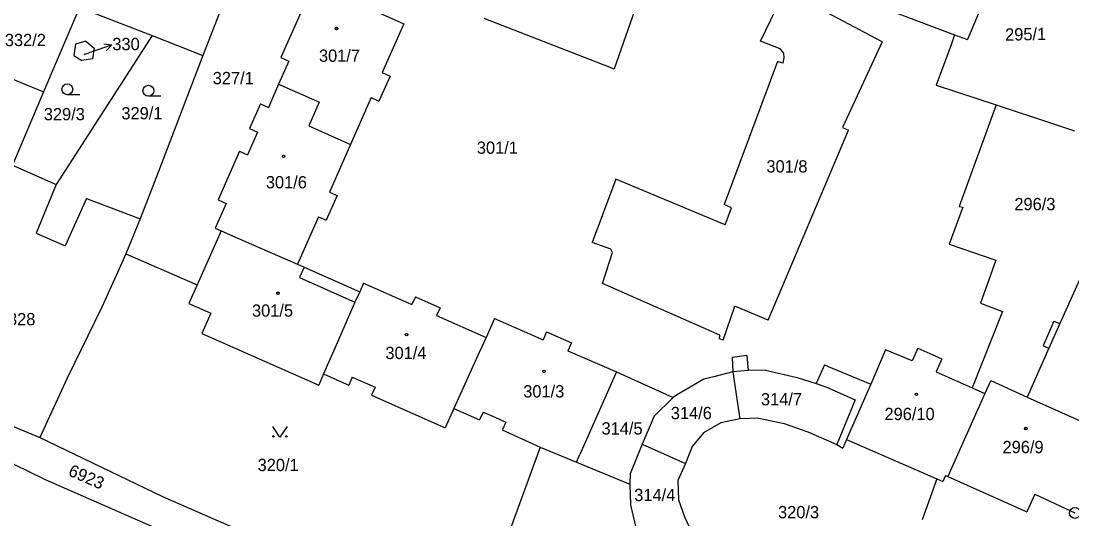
# Model space of a CAD drawing. Extents: x -593183 to -588034, y -1130415 to -1124994.
# Drawn here: x -591121.7 to -590976.1, y -1128633.8 to -1128564.8 of the extents above; entities that cross this region are included whole.
import ezdxf

# ---------------------------------------------------------------- set-up
doc = ezdxf.new("R2010")
doc.units = 0
for name, color, linetype in [('Vrstva 1', 7, 'Continuous'), ('Vrstva 16', 7, 'Continuous'), ('Vrstva 18', 7, 'Continuous'), ('Vrstva 19', 7, 'Continuous'), ('Vrstva 24', 7, 'Continuous'), ('Vrstva 25', 7, 'Continuous'), ('Vrstva 4', 7, 'Continuous')]:
    doc.layers.add(name, color=color, linetype=linetype)

msp = doc.modelspace()

# ---------------------------------------------------------------- linework, layer by layer
at = {"layer": 'Vrstva 1'}
for p, q in [((-591030.95, -1128546.64), (-591039.53, -1128571.43)), ((-591091.53, -1128556.59), (-591096.53, -1128569.58)), ((-591016.37, -1128557.65), (-590992.37, -1128566.71)), ((-591019.29, -1128567.59), (-591015.89, -1128560.52)), ((-591002.41, -1128567.71), (-591015.89, -1128560.52)), ((-591113.66, -1128562.93), (-591118.62, -1128574.6)), ((-591113.66, -1128562.93), (-591103.59, -1128566.84)), ((-591082.76, -1128563.14), (-591085.73, -1128569.86)), ((-591075.54, -1128562.15), (-591068.7, -1128565.2)), ((-590988.84, -1128563.22), (-590990.6, -1128567.38)), ((-591057.63, -1128564.43), (-591039.53, -1128571.43)), ((-591068.7, -1128565.2), (-591071.69, -1128571.95)), ((-591136.77, -1128567.23), (-591118.62, -1128574.6)), ((-591103.59, -1128566.84), (-591116.86, -1128587.47)), ((-591112.76, -1128567.59), (-591114.18, -1128568.01)), ((-591112.76, -1128567.59), (-591111.59, -1128568.56)), ((-591103.59, -1128566.84), (-591096.53, -1128569.58)), ((-591016.56, -1128568.68), (-591019.29, -1128567.59)), ((-591002.41, -1128567.71), (-591007.9, -1128579.54)), ((-590992.37, -1128566.71), (-590992.85, -1128568.09)), ((-590992.37, -1128566.71), (-590990.6, -1128567.38)), ((-591114.18, -1128568.01), (-591114.41, -1128569.59)), ((-591111.59, -1128568.56), (-591111.85, -1128570.05)), ((-591016.06, -1128569.25), (-591016.56, -1128568.68)), ((-591015.99, -1128569.9), (-591016.06, -1128569.25)), ((-590992.85, -1128568.09), (-590994.92, -1128573.7)), ((-591114.41, -1128569.59), (-591113.32, -1128570.29)), ((-591111.85, -1128570.05), (-591113.32, -1128570.29)), ((-591096.53, -1128569.58), (-591102.69, -1128585.64)), ((-591084.64, -1128570.35), (-591086.06, -1128573.56)), ((-591085.73, -1128569.86), (-591084.64, -1128570.35)), ((-591016.93, -1128570.43), (-591024.3, -1128590.23)), ((-591016.13, -1128570.66), (-591016.93, -1128570.43)), ((-591016.13, -1128570.66), (-591015.99, -1128569.9)), ((-591071.69, -1128571.95), (-591070.61, -1128572.43)), ((-591086.06, -1128573.56), (-591087.47, -1128576.77)), ((-591086.06, -1128573.56), (-591080.82, -1128575.87)), ((-591070.61, -1128572.43), (-591072.14, -1128575.89)), ((-590994.92, -1128573.7), (-590986.61, -1128576.42)), ((-591118.62, -1128574.6), (-591122.93, -1128584.75)), ((-591088.57, -1128576.28), (-591090.09, -1128579.71)), ((-591088.57, -1128576.28), (-591087.47, -1128576.77)), ((-591080.41, -1128576.05), (-591081.87, -1128579.34)), ((-591080.82, -1128575.87), (-591080.41, -1128576.05)), ((-591073.22, -1128575.41), (-591076.1, -1128581.92)), ((-591073.22, -1128575.41), (-591072.14, -1128575.89)), ((-590986.61, -1128576.42), (-590991.73, -1128590.5)), ((-590986.61, -1128576.42), (-590978.8, -1128578.98)), ((-591081.87, -1128579.34), (-591076.1, -1128581.92)), ((-591007.9, -1128579.54), (-591007.06, -1128579.91)), ((-590978.8, -1128578.98), (-590975.77, -1128580.03)), ((-591088.99, -1128580.2), (-591090.37, -1128583.33)), ((-591090.09, -1128579.71), (-591088.99, -1128580.2)), ((-591018.21, -1128606.23), (-591007.06, -1128579.91)), ((-591076.1, -1128581.92), (-591079.01, -1128588.49)), ((-591091.47, -1128582.85), (-591094.44, -1128589.57)), ((-591091.47, -1128582.85), (-591090.37, -1128583.33)), ((-591122.93, -1128584.75), (-591116.86, -1128587.47)), ((-591102.69, -1128585.64), (-591105.22, -1128592.18)), ((-591039.33, -1128586.7), (-591042.6, -1128595.47)), ((-591024.16, -1128593.04), (-591039.33, -1128586.7)), ((-591116.86, -1128587.47), (-591119.66, -1128594.21)), ((-591112.66, -1128589.37), (-591115.62, -1128595.94)), ((-591112.66, -1128589.37), (-591105.22, -1128592.18)), ((-591094.44, -1128589.57), (-591093.34, -1128590.06)), ((-591077.93, -1128588.96), (-591079.44, -1128592.4)), ((-591079.01, -1128588.49), (-591077.93, -1128588.96)), ((-591093.34, -1128590.06), (-591094.86, -1128593.49)), ((-591023.27, -1128590.67), (-591024.3, -1128590.23)), ((-591024.16, -1128593.04), (-591023.27, -1128590.67)), ((-590991.21, -1128590.58), (-590993.11, -1128595.7)), ((-590991.73, -1128590.5), (-590991.21, -1128590.58)), ((-591105.22, -1128592.18), (-591107.2, -1128597.05)), ((-591080.52, -1128591.92), (-591083.42, -1128598.46)), ((-591080.52, -1128591.92), (-591079.44, -1128592.4)), ((-591094.02, -1128593.86), (-591097.33, -1128601.36)), ((-591094.86, -1128593.49), (-591094.02, -1128593.86)), ((-591094.02, -1128593.86), (-591088.63, -1128596.2)), ((-591119.66, -1128594.21), (-591115.62, -1128595.94)), ((-591040.01, -1128596.41), (-591042.6, -1128595.47)), ((-591107.2, -1128597.05), (-591108.15, -1128599.14)), ((-591107.2, -1128597.05), (-591097.33, -1128601.36)), ((-591088.63, -1128596.2), (-591083.42, -1128598.46)), ((-591041.16, -1128601.15), (-591039.76, -1128596.86)), ((-591039.76, -1128596.86), (-591040.01, -1128596.41)), ((-590993.11, -1128595.7), (-590986.64, -1128597.91)), ((-591083.42, -1128598.46), (-591082.49, -1128598.88)), ((-590986.64, -1128597.91), (-590988.79, -1128603.86)), ((-591108.15, -1128599.14), (-591110.57, -1128604.44)), ((-591082.49, -1128598.88), (-591074.81, -1128602.29)), ((-591097.33, -1128601.36), (-591098.47, -1128603.93)), ((-591074.27, -1128601.11), (-591074.81, -1128602.29)), ((-591074.27, -1128601.11), (-591067.59, -1128604.08)), ((-591024.89, -1128608.32), (-591041.16, -1128601.15)), ((-590974.85, -1128600.15), (-590977.78, -1128606.71)), ((-591074.81, -1128602.29), (-591075.47, -1128603.75)), ((-591098.47, -1128603.93), (-591095.44, -1128605.28)), ((-591075.47, -1128603.75), (-591077.91, -1128609.29)), ((-591067.1, -1128602.99), (-591067.59, -1128604.08)), ((-591067.1, -1128602.99), (-591063.67, -1128604.51)), ((-591024.45, -1128608.99), (-591022.81, -1128604.3)), ((-591018.21, -1128606.23), (-591022.81, -1128604.3)), ((-590988.79, -1128603.86), (-590985.75, -1128605.04)), ((-591110.57, -1128604.44), (-591115.33, -1128614.28)), ((-591095.44, -1128605.28), (-591096.71, -1128608.09)), ((-591063.67, -1128604.51), (-591064.16, -1128605.61)), ((-591064.16, -1128605.61), (-591057.31, -1128608.65)), ((-590985.75, -1128605.04), (-590989.94, -1128615.6)), ((-591056.12, -1128605.99), (-591057.31, -1128608.65)), ((-591056.12, -1128605.99), (-591049.4, -1128608.96)), ((-590978.6, -1128606.35), (-590980.12, -1128609.77)), ((-590978.6, -1128606.35), (-590977.78, -1128606.71)), ((-591096.71, -1128608.09), (-591093.97, -1128609.3)), ((-591057.31, -1128608.65), (-591058.25, -1128610.71)), ((-591048.91, -1128607.87), (-591049.4, -1128608.96)), ((-591048.91, -1128607.87), (-591045.47, -1128609.39)), ((-591024.94, -1128608.83), (-591024.89, -1128608.32)), ((-591093.97, -1128609.3), (-591080.5, -1128615.25)), ((-591077.91, -1128609.29), (-591079.85, -1128613.67)), ((-591045.47, -1128609.39), (-591045.96, -1128610.49)), ((-591024.45, -1128608.99), (-591024.94, -1128608.83)), ((-590997.46, -1128610.09), (-590998.26, -1128611.87)), ((-590997.46, -1128610.09), (-590994.13, -1128611.59)), ((-590979.3, -1128610.13), (-590982.31, -1128616.88)), ((-590980.12, -1128609.77), (-590979.3, -1128610.13)), ((-591058.25, -1128610.71), (-591061.78, -1128618.48)), ((-591045.96, -1128610.49), (-591039.21, -1128613.4)), ((-591021.15, -1128611.13), (-591023.19, -1128611.39)), ((-591023.19, -1128611.39), (-591023.09, -1128613.39)), ((-591021.15, -1128611.13), (-591020.97, -1128613.21)), ((-591001.94, -1128610.36), (-591004, -1128615.08)), ((-590998.26, -1128611.87), (-591001.94, -1128610.36)), ((-590994.13, -1128611.59), (-590994.92, -1128613.37)), ((-591010.41, -1128612.41), (-591011.58, -1128615.02)), ((-591010.41, -1128612.41), (-591009.88, -1128612.63)), ((-591009.88, -1128612.63), (-591004, -1128615.08)), ((-591115.33, -1128614.28), (-591119.14, -1128622.5)), ((-591079.85, -1128613.67), (-591080.5, -1128615.25)), ((-591079.85, -1128613.67), (-591077.05, -1128614.91)), ((-591075.85, -1128614.13), (-591076.33, -1128615.23)), ((-591075.85, -1128614.13), (-591072.69, -1128615.52)), ((-591039.21, -1128613.4), (-591044.3, -1128624.83)), ((-591039.21, -1128613.4), (-591031.39, -1128616.95)), ((-591027.12, -1128614.4), (-591030.93, -1128616.6)), ((-591025.76, -1128614.06), (-591027.12, -1128614.4)), ((-591023.09, -1128613.39), (-591025.76, -1128614.06)), ((-591023.09, -1128613.39), (-591022.9, -1128614.66)), ((-591018.58, -1128613.16), (-591020.97, -1128613.21)), ((-591018.58, -1128613.16), (-591014.17, -1128614.15)), ((-591014.17, -1128614.15), (-591011.58, -1128615.02)), ((-590994.92, -1128613.37), (-590989.94, -1128615.6)), ((-591135.55, -1128615.67), (-591119.14, -1128622.5)), ((-591077.05, -1128614.91), (-591076.33, -1128615.23)), ((-591072.69, -1128615.52), (-591073.18, -1128616.62)), ((-591022.9, -1128614.66), (-591022.14, -1128619.9)), ((-591004, -1128615.08), (-591005.01, -1128617.41)), ((-590989.94, -1128615.6), (-590988.17, -1128616.39)), ((-590987.37, -1128614.61), (-590988.17, -1128616.39)), ((-590987.37, -1128614.61), (-590982.31, -1128616.88)), ((-591073.18, -1128616.62), (-591062.97, -1128621.14)), ((-591031.39, -1128616.95), (-591034.02, -1128619.52)), ((-591030.93, -1128616.6), (-591031.39, -1128616.95)), ((-591005.01, -1128617.41), (-591007.03, -1128622.03)), ((-590988.17, -1128616.39), (-590993.33, -1128627.89)), ((-590982.31, -1128616.88), (-590971.46, -1128621.74)), ((-591140.27, -1128617.57), (-591118.42, -1128628.31)), ((-591061.78, -1128618.48), (-591062.97, -1128621.14)), ((-591061.78, -1128618.48), (-591058.21, -1128620.05)), ((-591057.72, -1128618.95), (-591058.21, -1128620.05)), ((-591057.72, -1128618.95), (-591056.92, -1128619.31)), ((-591056.92, -1128619.31), (-591054.58, -1128620.34)), ((-591054.58, -1128620.34), (-591054.98, -1128621.26)), ((-591034.02, -1128619.52), (-591035.69, -1128623.42)), ((-591022.14, -1128619.9), (-591024.77, -1128620.44)), ((-591019.51, -1128619.79), (-591022.14, -1128619.9)), ((-591019.51, -1128619.79), (-591015.97, -1128620.55)), ((-591054.98, -1128621.26), (-591055.06, -1128621.44)), ((-591055.06, -1128621.44), (-591049.79, -1128623.8)), ((-591027.19, -1128621.82), (-591028.74, -1128623.71)), ((-591024.77, -1128620.44), (-591027.19, -1128621.82)), ((-591015.97, -1128620.55), (-591012.69, -1128621.71)), ((-591012.69, -1128621.71), (-591008.69, -1128623.44)), ((-591119.14, -1128622.5), (-591102.15, -1128630.66)), ((-591007.35, -1128622.77), (-591007.87, -1128623.96)), ((-591007.03, -1128622.03), (-591007.35, -1128622.77)), ((-591007.35, -1128622.77), (-590994.82, -1128628.2)), ((-591049.79, -1128623.8), (-591053.9, -1128635.07)), ((-591049.79, -1128623.8), (-591044.77, -1128625.88)), ((-591035.69, -1128623.42), (-591037.35, -1128627.49)), ((-591035.69, -1128623.42), (-591029.66, -1128626.1)), ((-591028.74, -1128623.71), (-591029.66, -1128626.1)), ((-591008.69, -1128623.44), (-591007.87, -1128623.96)), ((-591044.77, -1128625.88), (-591044.3, -1128624.83)), ((-591044.77, -1128625.88), (-591037.38, -1128628.94)), ((-591029.66, -1128626.1), (-591030.74, -1128628.45)), ((-591037.35, -1128627.49), (-591037.38, -1128628.94)), ((-591118.42, -1128628.31), (-591100.37, -1128636.18)), ((-591037.38, -1128628.94), (-591037.29, -1128631.8)), ((-591030.74, -1128628.45), (-591030.65, -1128631.11)), ((-590994.82, -1128628.2), (-590996.86, -1128633.88)), ((-590994.82, -1128628.2), (-590994, -1128628.57)), ((-590993.64, -1128627.74), (-590994, -1128628.57)), ((-590993.64, -1128627.74), (-590993.33, -1128627.89)), ((-590993.33, -1128627.89), (-590982.36, -1128632.79)), ((-590981.26, -1128630.33), (-590982.36, -1128632.79)), ((-590981.26, -1128630.33), (-590975.71, -1128632.93)), ((-591102.15, -1128630.66), (-591085.66, -1128637.82)), ((-591037.29, -1128631.8), (-591036.3, -1128635.96)), ((-591030.65, -1128631.11), (-591029.79, -1128633.45)), ((-591029.79, -1128633.45), (-591028.67, -1128635.91))]:
    msp.add_line(p, q, dxfattribs=at)
at = {"layer": 'Vrstva 16'}
msp.add_line((-591113.01, -1128569.44), (-591112.02, -1128569.1), dxfattribs=at)
at = {"layer": 'Vrstva 24'}
msp.add_circle((-590975.71, -1128632.93), 0.75, dxfattribs=at)
at = {"layer": 'Vrstva 25'}
for p, q in [((-591112.02, -1128569.1), (-591109.18, -1128568.13)), ((-591113.58, -1128575.02), (-591115.33, -1128575.02)), ((-591102.35, -1128575.21), (-591104.1, -1128575.21))]:
    msp.add_line(p, q, dxfattribs=at)
for points in [[(-591110.29, -1128567.98), (-591109.18, -1128568.13), (-591109.97, -1128568.93)], [(-591084.87, -1128620.94), (-591085.87, -1128622.44), (-591086.87, -1128620.94)]]:
    msp.add_lwpolyline(points, dxfattribs=at)
for centre, radius in [((-591078.03, -1128565.85), 0.175), ((-591078.03, -1128565.85), 0.15), ((-591115.33, -1128574.27), 0.75), ((-591104.1, -1128574.46), 0.75), ((-591085.36, -1128583.55), 0.175), ((-591085.36, -1128583.55), 0.15), ((-591086.13, -1128602.49), 0.175), ((-591086.13, -1128602.49), 0.15), ((-591068.33, -1128608.24), 0.175), ((-591068.33, -1128608.24), 0.15), ((-591049.27, -1128613.31), 0.175), ((-591049.27, -1128613.31), 0.15), ((-590997.67, -1128616.5), 0.175), ((-590997.67, -1128616.5), 0.15), ((-590982.49, -1128621.23), 0.175), ((-590982.49, -1128621.23), 0.15), ((-591086.77, -1128622.34), 0.1), ((-591084.97, -1128622.34), 0.1)]:
    msp.add_circle(centre, radius, dxfattribs=at)
at = {"layer": 'Vrstva 4'}
for p, q in [((-591082.49, -1128598.88), (-591083.14, -1128600.34)), ((-591083.14, -1128600.34), (-591075.47, -1128603.75)), ((-590977.78, -1128606.71), (-590979.3, -1128610.13)), ((-591020.97, -1128613.21), (-591023.09, -1128613.39)), ((-591011.58, -1128615.02), (-591010.23, -1128615.46)), ((-591010.23, -1128615.46), (-591006.14, -1128617.27)), ((-591006.14, -1128617.27), (-591008.69, -1128623.44))]:
    msp.add_line(p, q, dxfattribs=at)

# ---------------------------------------------------------------- texts
at = {"layer": 'Vrstva 16'}
msp.add_text('330', height=1.7, dxfattribs=at).set_placement((-591109.09, -1128568.85))
at = {"layer": 'Vrstva 18'}
for s, rotation, p in [('295/1', 0.9771, (-590985.36, -1128567.54)), ('6923', 336.4422, (-591115.33, -1128627.69))]:
    msp.add_text(s, height=1.7, rotation=rotation, dxfattribs=at).set_placement(p)
for s, height, p in [('332/2', 1.7, (-591123.99, -1128568.29)), ('330', 0.1, (-591113.12, -1128569.44)), ('327/1', 1.7, (-591095.18, -1128573.56)), ('329/1', 1.7, (-591107.84, -1128578.43)), ('329/3', 1.7, (-591118.59, -1128578.56)), ('301/1', 1.7, (-591058.58, -1128583.2)), ('301/8', 1.7, (-591018.45, -1128585.79)), ('296/3', 1.7, (-590984.09, -1128591.01)), ('328', 1.7, (-591123.55, -1128606.94)), ('314/7', 1.7, (-591019.21, -1128618.03)), ('314/6', 1.7, (-591031.7, -1128619.94)), ('314/5', 1.7, (-591041.3, -1128622.07)), ('320/1', 1.7, (-591088.96, -1128627.13)), ('314/4', 1.7, (-591036.77, -1128631.29)), ('320/3', 1.7, (-591016.84, -1128633.66))]:
    msp.add_text(s, height=height, dxfattribs=at).set_placement(p)
at = {"layer": 'Vrstva 19'}
for s, p in [('301/7', (-591080.46, -1128570.46)), ('301/6', (-591087.82, -1128587.98)), ('301/5', (-591089.74, -1128605.75)), ('301/4', (-591071.25, -1128611.62)), ('301/3', (-591052.15, -1128616.94)), ('296/10', (-591002.09, -1128620.07)), ('296/9', (-590985.73, -1128624.65))]:
    msp.add_text(s, height=1.7, dxfattribs=at).set_placement(p)

doc.saveas('drawing.dxf')
